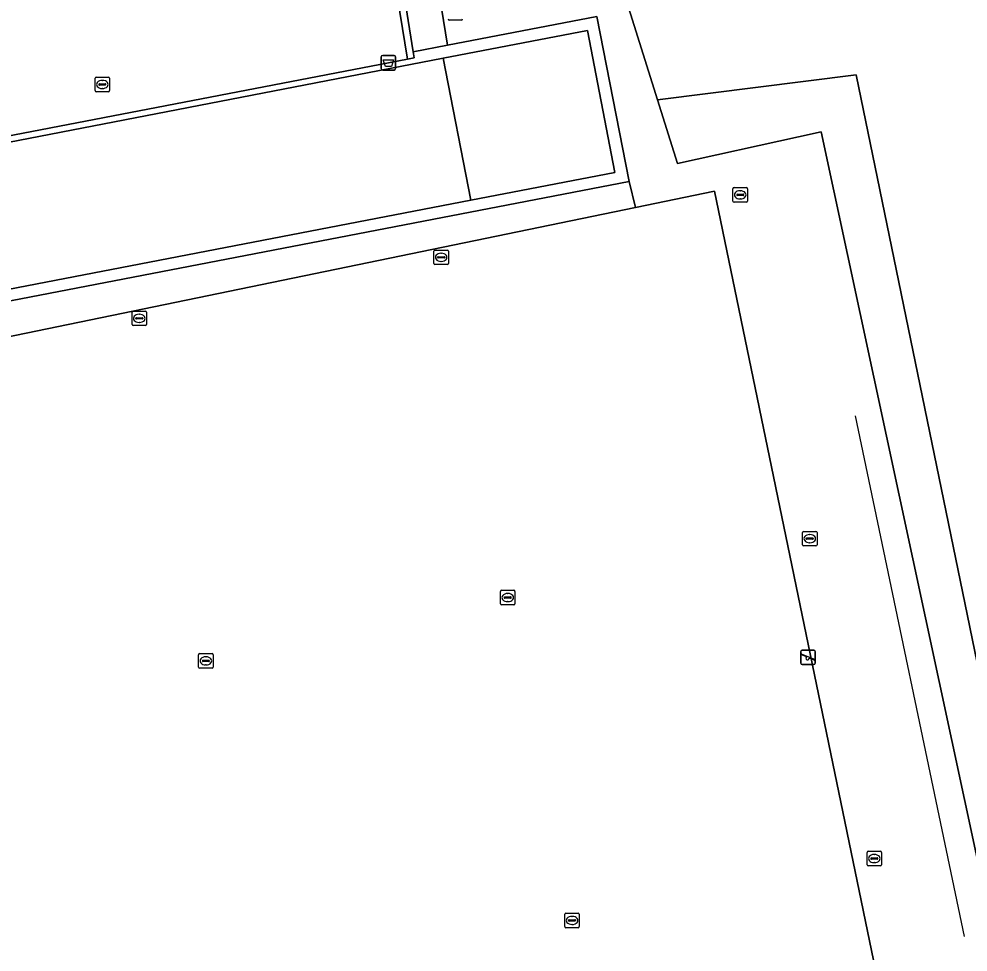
# Model space of a CAD drawing. Extents: x 160203 to 161530, y 379528 to 381797.
# Drawn here: x 161043.5 to 161108.9, y 380324 to 380388.2 of the extents above; entities that cross this region are included whole.
import ezdxf

# ---------------------------------------------------------------- set-up
doc = ezdxf.new("R2010")
doc.units = 0
for name, color, linetype in [('IMGEO_Afvalbak', 7, 'Continuous'), ('IMGEO_Groenvoorziening', 7, 'Continuous'), ('IMGEO_Hek', 7, 'Continuous'), ('IMGEO_Loofbos', 7, 'Continuous'), ('IMGEO_Rioolput', 7, 'Continuous'), ('IMGEO_Speelvoorziening', 7, 'Continuous'), ('IMGEO_Terreindeel_gesloten', 7, 'Continuous'), ('IMGEO_Terreindeel_zand', 7, 'Continuous'), ('IMGEO_Voetpad_open', 7, 'Continuous'), ('IMGEO_Waterleidingput', 7, 'Continuous')]:
    doc.layers.add(name, color=color, linetype=linetype)

msp = doc.modelspace()

# ---------------------------------------------------------------- linework, layer by layer
at = {"layer": 'IMGEO_Afvalbak'}
for p, q in [((161068.462, 380384.796), (161068.462, 380385.596)), ((161068.462, 380385.596), (161068.462, 380384.796)), ((161068.562, 380385.696), (161069.352, 380385.696)), ((161069.352, 380385.696), (161068.562, 380385.696)), ((161069.452, 380385.596), (161069.452, 380384.796)), ((161069.452, 380384.796), (161069.452, 380385.596)), ((161069.352, 380384.696), (161068.562, 380384.696)), ((161068.562, 380384.696), (161069.352, 380384.696))]:
    msp.add_line(p, q, dxfattribs=at)
msp.add_lwpolyline([(161068.605, 380385.41), (161069.309, 380385.41), (161069.16, 380384.94), (161068.754, 380384.94), (161068.605, 380385.41)], dxfattribs=at)
for centre, start, end in [((161068.562, 380385.596), 90, 180), ((161068.562, 380385.596), 90, 180), ((161069.352, 380385.596), 0, 90), ((161069.352, 380385.596), 360, 90), ((161068.562, 380384.796), 180, 270), ((161068.562, 380384.796), 180, 270), ((161069.352, 380384.796), 270, 0), ((161069.352, 380384.796), 270, 0)]:
    msp.add_arc(centre, 0.1, start, end, dxfattribs=at)
at = {"layer": 'IMGEO_Groenvoorziening'}
for points in [[(161062.276, 380434.441), (161061.827, 380434.364), (161061.538, 380434.33), (161061.001, 380437.489), (161061.321, 380437.539), (161061.628, 380437.587), (161060.189, 380444.614), (161059.922, 380444.572), (161059.585, 380444.52), (161058.9, 380447.565), (161059.232, 380447.662), (161059.584, 380447.765), (161048.75, 380495.499), (161000, 380485.988), (160973.556, 380480.828), (160976.857, 380460.724), (160982.636, 380425.533), (160984.552, 380417.16), (160994.175, 380375.047), (160994.704, 380372.708), (160995.095, 380370.982), (161070.27, 380385.449)], [(161049.197, 380495.587), (161048.75, 380495.499), (161059.584, 380447.765), (161059.94, 380447.84), (161060.679, 380444.735), (161060.189, 380444.614), (161061.628, 380437.587), (161062.082, 380437.647), (161062.616, 380434.499), (161062.276, 380434.441), (161070.27, 380385.449), (161070.738, 380385.539), (161070.672, 380385.946), (161070.159, 380389.115), (161061.752, 380440.973)], [(161091.436, 380376.361), (161085.984, 380375.238), (160991.612, 380355.796), (161004.072, 380291.11), (161104.77, 380311.847)]]:
    msp.add_lwpolyline(points, close=True, dxfattribs=at)
for points in [[(161065.777, 380431.153), (161073.03, 380386.405), (161083.326, 380388.39), (161085.537, 380377.016), (161085.984, 380375.238), (161091.436, 380376.361), (161104.77, 380311.847), (161106.057, 380305.223), (161117.525, 380307.505), (161128.866, 380250), (161129.924, 380244.633), (161054.535, 380229.911), (161056.307, 380223.363), (161135.834, 380239.13), (161132.725, 380256.82), (161130.276, 380260.02), (161123.443, 380295.747), (161122.323, 380305.453)], [(161122.131, 380307.843), (161122.012, 380309.266), (161114.649, 380312.734), (161112.295, 380317.552), (161098.786, 380380.446), (161097.216, 380380.101), (161088.869, 380378.267), (161087.498, 380382.653), (161084.662, 380391.727)], [(160991.612, 380355.796), (161085.984, 380375.238), (161085.537, 380377.016), (160985.605, 380357.762)]]:
    msp.add_lwpolyline(points, dxfattribs=at)
at = {"layer": 'IMGEO_Hek'}
for points in [[(161084.662, 380391.727), (161087.498, 380382.653)], [(161150.936, 380243.338), (161147.819, 380250), (161129.358, 380289.644), (161122.588, 380318.754), (161120.416, 380324.313), (161116.419, 380331.352), (161110.645, 380338.411), (161101.195, 380384.372), (161087.498, 380382.653)], [(161087.498, 380382.653), (161088.869, 380378.267), (161097.216, 380380.101)], [(161101.113, 380360.871), (161108.641, 380325.03)]]:
    msp.add_lwpolyline(points, dxfattribs=at)
at = {"layer": 'IMGEO_Loofbos'}
for points in [[(161084.662, 380391.727), (161087.498, 380382.653), (161101.195, 380384.372), (161110.645, 380338.411), (161116.419, 380331.352), (161120.416, 380324.313), (161122.588, 380318.754), (161129.358, 380289.644), (161147.819, 380250)], [(161116.419, 380331.352), (161110.645, 380338.411), (161101.195, 380384.372), (161087.498, 380382.653), (161088.869, 380378.267), (161097.216, 380380.101), (161098.786, 380380.446), (161112.295, 380317.552), (161114.649, 380312.734), (161122.012, 380309.266), (161122.131, 380307.843)]]:
    msp.add_lwpolyline(points, dxfattribs=at)
at = {"layer": 'IMGEO_Rioolput'}
msp.add_line((161073.992, 380388.139), (161073.14, 380388.139), dxfattribs=at)
msp.add_lwpolyline([(161073.992, 380388.139), (161073.14, 380388.139)], dxfattribs=at)
for centre, start, end in [((161073.142, 380388.215), 181.55205, 268.44795), ((161073.142, 380388.215), 181.55205, 268.44795), ((161073.99, 380388.215), 271.55205, 358.44795), ((161073.99, 380388.215), 271.55205, 358.44795)]:
    msp.add_arc(centre, 0.0765, start, end, dxfattribs=at)
at = {"layer": 'IMGEO_Speelvoorziening'}
for p, q in [((161097.479, 380344.752), (161098.269, 380344.752)), ((161098.269, 380344.752), (161097.479, 380344.752)), ((161097.379, 380343.852), (161097.379, 380344.652)), ((161097.379, 380344.652), (161097.379, 380343.852)), ((161097.762, 380344.28), (161097.423, 380344.417)), ((161097.448, 380344.477), (161098.324, 380344.124)), ((161098.3, 380344.064), (161097.96, 380344.201)), ((161098.369, 380344.652), (161098.369, 380343.852)), ((161098.369, 380343.852), (161098.369, 380344.652)), ((161098.269, 380343.752), (161097.479, 380343.752)), ((161097.479, 380343.752), (161098.269, 380343.752))]:
    msp.add_line(p, q, dxfattribs=at)
for centre, radius, start, end in [((161097.479, 380344.652), 0.1, 90, 180), ((161097.479, 380344.652), 0.1, 90, 180), ((161098.269, 380344.652), 0.1, 0, 90), ((161098.269, 380344.652), 0.1, 360, 90), ((161097.436, 380344.447), 0.0327, 68.07798, 248.07798), ((161097.841, 380344.19), 0.12, 130.99278, 5.16318), ((161098.312, 380344.094), 0.0327, 248.07798, 68.07798), ((161097.479, 380343.852), 0.1, 180, 270), ((161097.479, 380343.852), 0.1, 180, 270), ((161098.269, 380343.852), 0.1, 270, 0), ((161098.269, 380343.852), 0.1, 270, 0)]:
    msp.add_arc(centre, radius, start, end, dxfattribs=at)
at = {"layer": 'IMGEO_Terreindeel_gesloten'}
msp.add_lwpolyline([(160993.734, 380370.226), (160993.122, 380370.107), (160983.569, 380368.258), (160985.441, 380358.543), (161074.628, 380375.733), (161072.734, 380385.519)], close=True, dxfattribs=at)
at = {"layer": 'IMGEO_Terreindeel_zand'}
msp.add_lwpolyline([(161074.628, 380375.733), (161084.558, 380377.64), (161082.675, 380387.426), (161072.734, 380385.519)], close=True, dxfattribs=at)
at = {"layer": 'IMGEO_Voetpad_open'}
for points in [[(161066.608, 380440.645), (161066.33, 380440.623), (161063.889, 380442.387), (161063.307, 380444.833), (161051.214, 380497.538), (161051.027, 380498.401), (160975.678, 380483.713), (160973.556, 380480.828), (161000, 380485.988), (161048.75, 380495.499), (161049.197, 380495.587), (161061.752, 380440.973), (161070.159, 380389.115), (161070.672, 380385.946), (161073.03, 380386.405), (161065.777, 380431.153), (161064.915, 380436.574), (161066.501, 380438.673), (161066.978, 380438.71)], [(161072.734, 380385.519), (161082.675, 380387.426), (161084.558, 380377.64), (161074.628, 380375.733), (160985.441, 380358.543), (160985.605, 380357.762), (161085.537, 380377.016), (161083.326, 380388.39), (161073.03, 380386.405), (161070.672, 380385.946), (161070.738, 380385.539), (161070.27, 380385.449), (160995.095, 380370.982), (160993.637, 380370.648), (160993.734, 380370.226)]]:
    msp.add_lwpolyline(points, close=True, dxfattribs=at)
at = {"layer": 'IMGEO_Waterleidingput'}
for p, q in [((161048.742, 380383.279), (161048.742, 380384.131)), ((161048.817, 380384.205), (161049.669, 380384.205)), ((161049.23, 380383.985), (161049.255, 380383.985)), ((161049.743, 380384.131), (161049.743, 380383.279)), ((161049.001, 380383.699), (161049.001, 380383.711)), ((161049.439, 380383.662), (161049.041, 380383.662)), ((161049.044, 380383.748), (161049.442, 380383.748)), ((161049.253, 380383.425), (161049.228, 380383.425)), ((161049.485, 380383.711), (161049.485, 380383.699)), ((161049.669, 380383.205), (161048.817, 380383.205)), ((161092.701, 380375.675), (161092.701, 380376.527)), ((161092.776, 380376.601), (161093.628, 380376.601)), ((161093.003, 380376.144), (161093.401, 380376.144)), ((161093.189, 380376.381), (161093.214, 380376.381)), ((161093.702, 380376.527), (161093.702, 380375.675)), ((161093.628, 380375.601), (161092.776, 380375.601)), ((161092.96, 380376.095), (161092.96, 380376.107)), ((161093.398, 380376.058), (161093, 380376.058)), ((161093.212, 380375.821), (161093.187, 380375.821)), ((161093.444, 380376.107), (161093.444, 380376.095)), ((161072.092, 380371.374), (161072.092, 380372.226)), ((161072.167, 380372.3), (161073.019, 380372.3)), ((161073.093, 380372.226), (161073.093, 380371.374)), ((161072.351, 380371.794), (161072.351, 380371.806)), ((161072.789, 380371.757), (161072.391, 380371.757)), ((161072.394, 380371.843), (161072.792, 380371.843)), ((161072.58, 380372.08), (161072.605, 380372.08)), ((161072.835, 380371.806), (161072.835, 380371.794)), ((161073.019, 380371.3), (161072.167, 380371.3)), ((161072.603, 380371.52), (161072.578, 380371.52)), ((161051.289, 380367.17), (161051.289, 380368.022)), ((161051.364, 380368.096), (161052.216, 380368.096)), ((161051.591, 380367.639), (161051.989, 380367.639)), ((161051.777, 380367.876), (161051.802, 380367.876)), ((161052.29, 380368.022), (161052.29, 380367.17)), ((161052.216, 380367.096), (161051.364, 380367.096)), ((161051.548, 380367.59), (161051.548, 380367.602)), ((161051.986, 380367.553), (161051.588, 380367.553)), ((161051.8, 380367.316), (161051.775, 380367.316)), ((161052.032, 380367.602), (161052.032, 380367.59)), ((161097.493, 380352), (161097.493, 380352.852)), ((161097.568, 380352.926), (161098.42, 380352.926)), ((161097.981, 380352.706), (161098.006, 380352.706)), ((161098.494, 380352.852), (161098.494, 380352)), ((161098.42, 380351.926), (161097.568, 380351.926)), ((161097.752, 380352.42), (161097.752, 380352.432)), ((161098.19, 380352.383), (161097.792, 380352.383)), ((161097.795, 380352.469), (161098.193, 380352.469)), ((161098.004, 380352.146), (161097.979, 380352.146)), ((161098.236, 380352.432), (161098.236, 380352.42)), ((161076.679, 380347.94), (161076.679, 380348.792)), ((161076.754, 380348.866), (161077.606, 380348.866)), ((161077.167, 380348.646), (161077.192, 380348.646)), ((161077.68, 380348.792), (161077.68, 380347.94)), ((161076.938, 380348.36), (161076.938, 380348.372)), ((161077.376, 380348.323), (161076.978, 380348.323)), ((161076.981, 380348.409), (161077.379, 380348.409)), ((161077.19, 380348.086), (161077.165, 380348.086)), ((161077.422, 380348.372), (161077.422, 380348.36)), ((161077.606, 380347.866), (161076.754, 380347.866)), ((161055.877, 380343.579), (161055.877, 380344.431)), ((161055.952, 380344.505), (161056.804, 380344.505)), ((161056.365, 380344.285), (161056.39, 380344.285)), ((161056.878, 380344.431), (161056.878, 380343.579)), ((161056.804, 380343.505), (161055.952, 380343.505)), ((161056.136, 380343.999), (161056.136, 380344.011)), ((161056.574, 380343.962), (161056.176, 380343.962)), ((161056.179, 380344.048), (161056.577, 380344.048)), ((161056.388, 380343.725), (161056.363, 380343.725)), ((161056.62, 380344.011), (161056.62, 380343.999)), ((161101.94, 380329.964), (161101.94, 380330.816)), ((161102.015, 380330.89), (161102.867, 380330.89)), ((161102.199, 380330.384), (161102.199, 380330.396)), ((161102.637, 380330.347), (161102.239, 380330.347)), ((161102.242, 380330.433), (161102.64, 380330.433)), ((161102.428, 380330.67), (161102.453, 380330.67)), ((161102.683, 380330.396), (161102.683, 380330.384)), ((161102.941, 380330.816), (161102.941, 380329.964)), ((161102.867, 380329.89), (161102.015, 380329.89)), ((161102.451, 380330.11), (161102.426, 380330.11)), ((161081.111, 380325.705), (161081.111, 380326.557)), ((161081.186, 380326.631), (161082.038, 380326.631)), ((161081.599, 380326.411), (161081.624, 380326.411)), ((161082.112, 380326.557), (161082.112, 380325.705)), ((161081.37, 380326.125), (161081.37, 380326.137)), ((161081.808, 380326.088), (161081.41, 380326.088)), ((161081.413, 380326.174), (161081.811, 380326.174)), ((161081.622, 380325.851), (161081.597, 380325.851)), ((161081.854, 380326.137), (161081.854, 380326.125)), ((161082.038, 380325.631), (161081.186, 380325.631))]:
    msp.add_line(p, q, dxfattribs=at)
for points in [[(161048.742, 380383.279), (161048.742, 380384.131)], [(161048.817, 380384.205), (161049.669, 380384.205)], [(161049.743, 380384.131), (161049.743, 380383.279)], [(161049.669, 380383.205), (161048.817, 380383.205)], [(161092.701, 380375.675), (161092.701, 380376.527)], [(161092.776, 380376.601), (161093.628, 380376.601)], [(161093.702, 380376.527), (161093.702, 380375.675)], [(161093.628, 380375.601), (161092.776, 380375.601)], [(161072.092, 380371.374), (161072.092, 380372.226)], [(161072.167, 380372.3), (161073.019, 380372.3)], [(161073.093, 380372.226), (161073.093, 380371.374)], [(161073.019, 380371.3), (161072.167, 380371.3)], [(161051.289, 380367.17), (161051.289, 380368.022)], [(161051.364, 380368.096), (161052.216, 380368.096)], [(161052.29, 380368.022), (161052.29, 380367.17)], [(161052.216, 380367.096), (161051.364, 380367.096)], [(161097.493, 380352), (161097.493, 380352.852)], [(161097.568, 380352.926), (161098.42, 380352.926)], [(161098.494, 380352.852), (161098.494, 380352)], [(161098.42, 380351.926), (161097.568, 380351.926)], [(161076.679, 380347.94), (161076.679, 380348.792)], [(161076.754, 380348.866), (161077.606, 380348.866)], [(161077.68, 380348.792), (161077.68, 380347.94)], [(161077.606, 380347.866), (161076.754, 380347.866)], [(161055.877, 380343.579), (161055.877, 380344.431)], [(161055.952, 380344.505), (161056.804, 380344.505)], [(161056.878, 380344.431), (161056.878, 380343.579)], [(161056.804, 380343.505), (161055.952, 380343.505)], [(161101.94, 380329.964), (161101.94, 380330.816)], [(161102.015, 380330.89), (161102.867, 380330.89)], [(161102.941, 380330.816), (161102.941, 380329.964)], [(161102.867, 380329.89), (161102.015, 380329.89)], [(161081.111, 380325.705), (161081.111, 380326.557)], [(161081.186, 380326.631), (161082.038, 380326.631)], [(161082.112, 380326.557), (161082.112, 380325.705)], [(161082.038, 380325.631), (161081.186, 380325.631)]]:
    msp.add_lwpolyline(points, dxfattribs=at)
for centre, radius, start, end in [((161048.819, 380384.129), 0.0765, 91.55205, 178.44795), ((161048.819, 380384.129), 0.0765, 91.55205, 178.44795), ((161049.667, 380384.129), 0.0765, 1.55205, 88.44795), ((161049.667, 380384.129), 0.0765, 1.55205, 88.44795), ((161049.041, 380383.708), 0.0403, 85.87752, 175.75265), ((161049.038, 380383.698), 0.0366, 178.93798, 274.71019), ((161049.442, 380383.705), 0.043, 264.86636, 352.45326), ((161049.446, 380383.71), 0.0386, 1.73085, 96.63898), ((161048.819, 380383.281), 0.0765, 181.55205, 268.44795), ((161048.819, 380383.281), 0.0765, 181.55205, 268.44795), ((161049.667, 380383.281), 0.0765, 271.55205, 358.44795), ((161049.667, 380383.281), 0.0765, 271.55205, 358.44795), ((161092.778, 380376.525), 0.0765, 91.55205, 178.44795), ((161092.778, 380376.525), 0.0765, 91.55205, 178.44795), ((161093, 380376.104), 0.0403, 85.87752, 175.75265), ((161093.405, 380376.106), 0.0386, 1.73085, 96.63898), ((161093.626, 380376.525), 0.0765, 1.55205, 88.44795), ((161093.626, 380376.525), 0.0765, 1.55205, 88.44795), ((161092.778, 380375.677), 0.0765, 181.55205, 268.44795), ((161092.778, 380375.677), 0.0765, 181.55205, 268.44795), ((161092.997, 380376.094), 0.0366, 178.93798, 274.71019), ((161093.401, 380376.101), 0.043, 264.86636, 352.45326), ((161093.626, 380375.677), 0.0765, 271.55205, 358.44795), ((161093.626, 380375.677), 0.0765, 271.55205, 358.44795), ((161072.169, 380372.224), 0.0765, 91.55205, 178.44795), ((161072.169, 380372.224), 0.0765, 91.55205, 178.44795), ((161073.017, 380372.224), 0.0765, 1.55205, 88.44795), ((161073.017, 380372.224), 0.0765, 1.55205, 88.44795), ((161072.391, 380371.803), 0.0403, 85.87752, 175.75265), ((161072.388, 380371.793), 0.0366, 178.93798, 274.71019), ((161072.792, 380371.8), 0.043, 264.86636, 352.45326), ((161072.796, 380371.805), 0.0386, 1.73085, 96.63898), ((161072.169, 380371.376), 0.0765, 181.55205, 268.44795), ((161072.169, 380371.376), 0.0765, 181.55205, 268.44795), ((161073.017, 380371.376), 0.0765, 271.55205, 358.44795), ((161073.017, 380371.376), 0.0765, 271.55205, 358.44795), ((161051.366, 380368.02), 0.0765, 91.55205, 178.44795), ((161051.366, 380368.02), 0.0765, 91.55205, 178.44795), ((161051.588, 380367.599), 0.0403, 85.87752, 175.75265), ((161051.993, 380367.601), 0.0386, 1.73085, 96.63898), ((161052.214, 380368.02), 0.0765, 1.55205, 88.44795), ((161052.214, 380368.02), 0.0765, 1.55205, 88.44795), ((161051.366, 380367.172), 0.0765, 181.55205, 268.44795), ((161051.366, 380367.172), 0.0765, 181.55205, 268.44795), ((161051.585, 380367.589), 0.0366, 178.93798, 274.71019), ((161051.989, 380367.596), 0.043, 264.86636, 352.45326), ((161052.214, 380367.172), 0.0765, 271.55205, 358.44795), ((161052.214, 380367.172), 0.0765, 271.55205, 358.44795), ((161097.57, 380352.85), 0.0765, 91.55205, 178.44795), ((161097.57, 380352.85), 0.0765, 91.55205, 178.44795), ((161098.418, 380352.85), 0.0765, 1.55205, 88.44795), ((161098.418, 380352.85), 0.0765, 1.55205, 88.44795), ((161097.57, 380352.002), 0.0765, 181.55205, 268.44795), ((161097.57, 380352.002), 0.0765, 181.55205, 268.44795), ((161097.792, 380352.429), 0.0403, 85.87752, 175.75265), ((161097.789, 380352.419), 0.0366, 178.93798, 274.71019), ((161098.193, 380352.426), 0.043, 264.86636, 352.45326), ((161098.197, 380352.431), 0.0386, 1.73085, 96.63898), ((161098.418, 380352.002), 0.0765, 271.55205, 358.44795), ((161098.418, 380352.002), 0.0765, 271.55205, 358.44795), ((161076.756, 380348.79), 0.0765, 91.55205, 178.44795), ((161076.756, 380348.79), 0.0765, 91.55205, 178.44795), ((161077.604, 380348.79), 0.0765, 1.55205, 88.44795), ((161077.604, 380348.79), 0.0765, 1.55205, 88.44795), ((161076.978, 380348.369), 0.0403, 85.87752, 175.75265), ((161076.975, 380348.359), 0.0366, 178.93798, 274.71019), ((161077.379, 380348.366), 0.043, 264.86636, 352.45326), ((161077.383, 380348.371), 0.0386, 1.73085, 96.63898), ((161076.756, 380347.942), 0.0765, 181.55205, 268.44795), ((161076.756, 380347.942), 0.0765, 181.55205, 268.44795), ((161077.604, 380347.942), 0.0765, 271.55205, 358.44795), ((161077.604, 380347.942), 0.0765, 271.55205, 358.44795), ((161055.954, 380344.429), 0.0765, 91.55205, 178.44795), ((161055.954, 380344.429), 0.0765, 91.55205, 178.44795), ((161056.802, 380344.429), 0.0765, 1.55205, 88.44795), ((161056.802, 380344.429), 0.0765, 1.55205, 88.44795), ((161055.954, 380343.581), 0.0765, 181.55205, 268.44795), ((161055.954, 380343.581), 0.0765, 181.55205, 268.44795), ((161056.176, 380344.008), 0.0403, 85.87752, 175.75265), ((161056.173, 380343.998), 0.0366, 178.93798, 274.71019), ((161056.577, 380344.005), 0.043, 264.86636, 352.45326), ((161056.581, 380344.01), 0.0386, 1.73085, 96.63898), ((161056.802, 380343.581), 0.0765, 271.55205, 358.44795), ((161056.802, 380343.581), 0.0765, 271.55205, 358.44795), ((161102.017, 380330.814), 0.0765, 91.55205, 178.44795), ((161102.017, 380330.814), 0.0765, 91.55205, 178.44795), ((161102.239, 380330.393), 0.0403, 85.87752, 175.75265), ((161102.236, 380330.383), 0.0366, 178.93798, 274.71019), ((161102.64, 380330.39), 0.043, 264.86636, 352.45326), ((161102.644, 380330.395), 0.0386, 1.73085, 96.63898), ((161102.865, 380330.814), 0.0765, 1.55205, 88.44795), ((161102.865, 380330.814), 0.0765, 1.55205, 88.44795), ((161102.017, 380329.966), 0.0765, 181.55205, 268.44795), ((161102.017, 380329.966), 0.0765, 181.55205, 268.44795), ((161102.865, 380329.966), 0.0765, 271.55205, 358.44795), ((161102.865, 380329.966), 0.0765, 271.55205, 358.44795), ((161081.188, 380326.555), 0.0765, 91.55205, 178.44795), ((161081.188, 380326.555), 0.0765, 91.55205, 178.44795), ((161082.036, 380326.555), 0.0765, 1.55205, 88.44795), ((161082.036, 380326.555), 0.0765, 1.55205, 88.44795), ((161081.41, 380326.134), 0.0403, 85.87752, 175.75265), ((161081.407, 380326.124), 0.0366, 178.93798, 274.71019), ((161081.811, 380326.131), 0.043, 264.86636, 352.45326), ((161081.815, 380326.136), 0.0386, 1.73085, 96.63898), ((161081.188, 380325.707), 0.0765, 181.55205, 268.44795), ((161081.188, 380325.707), 0.0765, 181.55205, 268.44795), ((161082.036, 380325.707), 0.0765, 271.55205, 358.44795), ((161082.036, 380325.707), 0.0765, 271.55205, 358.44795)]:
    msp.add_arc(centre, radius, start, end, dxfattribs=at)
for centre, major_axis, ratio, start_param, end_param in [((161049.229, 380383.705), (-0.387, 0.002), 0.722429, 4.712389, 7.853982), ((161049.254, 380383.705), (-0.39, 0.002), 0.717154, 1.570796, 4.712389), ((161093.188, 380376.101), (-0.387, 0.002), 0.722429, 4.712389, 7.853982), ((161093.213, 380376.101), (-0.39, 0.002), 0.717154, 1.570796, 4.712389), ((161072.579, 380371.8), (-0.387, 0.002), 0.722429, 4.712389, 7.853982), ((161072.604, 380371.8), (-0.39, 0.002), 0.717154, 1.570796, 4.712389), ((161051.776, 380367.596), (-0.387, 0.002), 0.722429, 4.712389, 7.853982), ((161051.801, 380367.596), (-0.39, 0.002), 0.717154, 1.570796, 4.712389), ((161097.98, 380352.426), (-0.387, 0.002), 0.722429, 4.712389, 7.853982), ((161098.005, 380352.426), (-0.39, 0.002), 0.717154, 1.570796, 4.712389), ((161077.166, 380348.366), (-0.387, 0.002), 0.722429, 4.712389, 7.853982), ((161077.191, 380348.366), (-0.39, 0.002), 0.717154, 1.570796, 4.712389), ((161056.364, 380344.005), (-0.387, 0.002), 0.722429, 4.712389, 7.853982), ((161056.389, 380344.005), (-0.39, 0.002), 0.717154, 1.570796, 4.712389), ((161102.427, 380330.39), (-0.387, 0.002), 0.722429, 4.712389, 7.853982), ((161102.452, 380330.39), (-0.39, 0.002), 0.717154, 1.570796, 4.712389), ((161081.598, 380326.131), (-0.387, 0.002), 0.722429, 4.712389, 7.853982), ((161081.623, 380326.131), (-0.39, 0.002), 0.717154, 1.570796, 4.712389)]:
    msp.add_ellipse(centre, major_axis=major_axis, ratio=ratio, start_param=start_param, end_param=end_param, dxfattribs=at)

doc.saveas('drawing.dxf')
